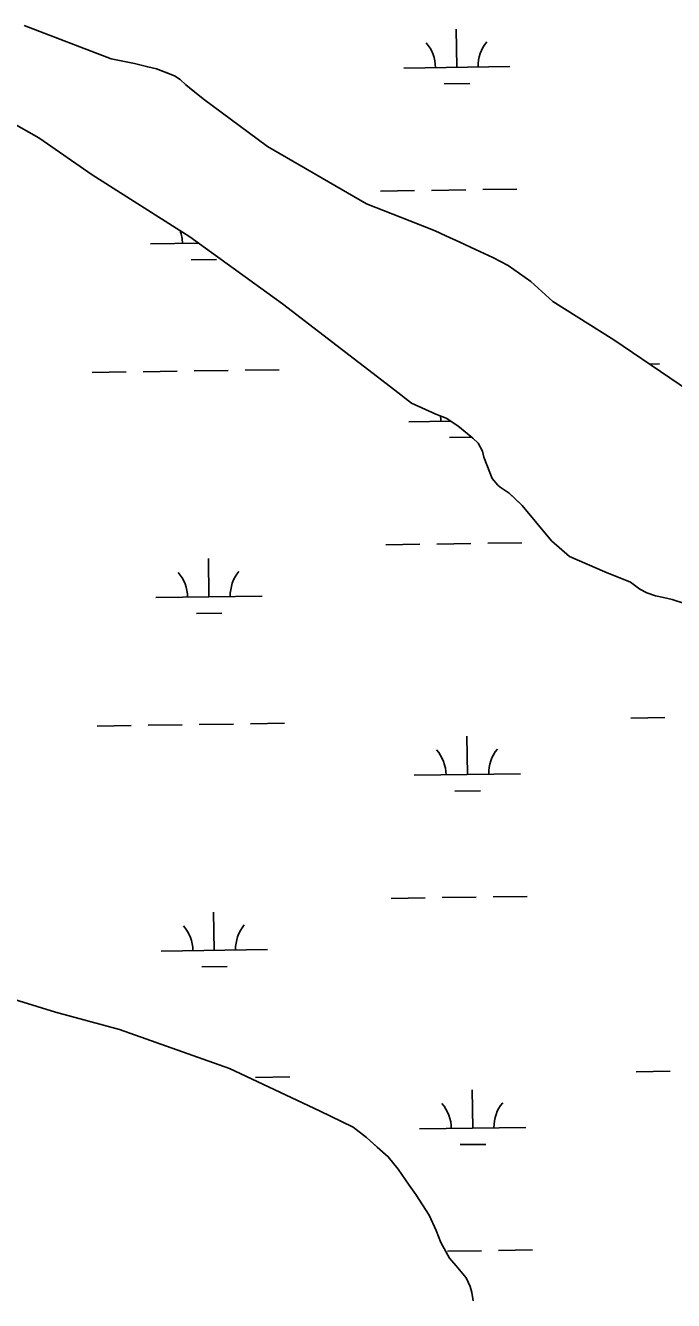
# Model space of a CAD drawing. Extents: x 3807117 to 3845308, y 337856 to 363736.
# Drawn here: x 3836394 to 3837004, y 356223 to 357423 of the extents above; entities that cross this region are included whole.
import ezdxf

# ---------------------------------------------------------------- set-up
doc = ezdxf.new("R2010")
doc.units = 0
doc.layers.add('V-TOPO-SHOR', color=7, linetype='Continuous')
doc.layers.add('V-WETL-SWMP', color=7, linetype='Continuous')

msp = doc.modelspace()

# ---------------------------------------------------------------- linework, layer by layer
at = {"layer": 'V-TOPO-SHOR'}
for points in [[(3836393.1, 357422.5), (3836474.9, 357391.1), (3836496.9, 357386.9), (3836509.4, 357383.5), (3836517.8, 357381.7), (3836525.7, 357378.7), (3836534.6, 357375.3), (3836539.9, 357371.8), (3836545.2, 357366.7), (3836552.1, 357361.1), (3836561.6, 357353.5), (3836621.9, 357308.6), (3836715.1, 357254.6), (3836756, 357238.9), (3836779.6, 357229.5), (3836789.6, 357224.6), (3836802.8, 357218.6), (3836817.5, 357211.7), (3836833.8, 357204.2), (3836848.5, 357196.8), (3836869.6, 357181.7), (3836890.3, 357162.9), (3836947.8, 357126.8), (3837080.3, 357036.7)], [(3836374.3, 357335.2), (3836406.9, 357316.7), (3836457.1, 357282), (3836548.9, 357223.8), (3836636.1, 357160.8), (3836741.9, 357079.5), (3836757.3, 357067.3), (3836780.4, 357056.9), (3836789.9, 357053), (3836800.9, 357046), (3836807.8, 357040.4), (3836815.2, 357034.3), (3836820, 357029.7), (3836824.3, 357022), (3836825.5, 357016.4), (3836831, 357001.9), (3836833.3, 356996.3), (3836838.6, 356990.1), (3836840.7, 356988.1), (3836849.2, 356982.6), (3836852.9, 356979), (3836861.4, 356970.9), (3836889.2, 356937.7), (3836906.1, 356923), (3836939.2, 356908.7), (3836963.4, 356898.9), (3836972.3, 356892.3), (3836978.7, 356888.8), (3836987, 356885.9), (3836994.4, 356884.5), (3837002.7, 356882.6), (3837038.3, 356870.9)], [(3836815.4, 356222.7), (3836814.2, 356230.5), (3836812.5, 356236.2), (3836808.7, 356244.4), (3836799.6, 356255.6), (3836793.2, 356262.8), (3836785, 356277.7), (3836780.6, 356289), (3836774, 356303.4), (3836761.6, 356322.9), (3836755.2, 356331.6), (3836745, 356346.5), (3836735.4, 356358.2), (3836725.3, 356367.3), (3836715.2, 356376.5), (3836702.5, 356386.1), (3836670.9, 356401.5), (3836586.3, 356441.2), (3836483, 356477.9), (3836422.8, 356494.2), (3836371, 356510.2)]]:
    msp.add_lwpolyline(points, dxfattribs=at)
at = {"layer": 'V-WETL-SWMP'}
for p, q in [((3836800.1, 357383.2), (3836799.5, 357419.2)), ((3836750.1, 357382.5), (3836850, 357383.9)), ((3836788.3, 357367.6), (3836812.3, 357368)), ((3836728.4, 357266.7), (3836760.4, 357267.2)), ((3836776.4, 357267.4), (3836808.4, 357267.9)), ((3836824.4, 357268.1), (3836856.4, 357268.6)), ((3836512, 357217), (3836557.4, 357217.7)), ((3836550.2, 357202.1), (3836574.2, 357202.5)), ((3836981.4, 357104), (3836990.8, 357104.1)), ((3836457, 357096.1), (3836489, 357096.6)), ((3836505, 357096.8), (3836537, 357097.3)), ((3836553, 357097.5), (3836584.9, 357098)), ((3836600.9, 357098.2), (3836632.9, 357098.7)), ((3836755, 357049.8), (3836794, 357050.4)), ((3836793.2, 357034.9), (3836814.1, 357035.2)), ((3836733.3, 356934), (3836765.3, 356934.5)), ((3836781.3, 356934.7), (3836813.3, 356935.2)), ((3836829.3, 356935.5), (3836861.3, 356935.9)), ((3836567, 356885.1), (3836566.4, 356921.1)), ((3836517, 356884.4), (3836617, 356885.8)), ((3836555.2, 356869.5), (3836579.2, 356869.8)), ((3836461.9, 356763.4), (3836493.9, 356763.9)), ((3836509.9, 356764.2), (3836541.9, 356764.6)), ((3836557.9, 356764.9), (3836589.9, 356765.4)), ((3836605.9, 356765.6), (3836637.9, 356766.1)), ((3836963.8, 356771), (3836995.8, 356771.4)), ((3836810, 356717.9), (3836809.4, 356753.9)), ((3836760, 356717.2), (3836860, 356718.7)), ((3836798.2, 356702.3), (3836822.2, 356702.7)), ((3836738.3, 356601.4), (3836770.3, 356601.9)), ((3836786.3, 356602.1), (3836818.3, 356602.6)), ((3836834.3, 356602.8), (3836866.3, 356603.3)), ((3836572, 356552.5), (3836571.4, 356588.5)), ((3836522, 356551.7), (3836622, 356553.2)), ((3836560.2, 356536.9), (3836584.2, 356537.2)), ((3836610.9, 356433), (3836642.9, 356433.4)), ((3836968.8, 356438.3), (3837000.8, 356438.8)), ((3836815, 356385.3), (3836814.4, 356421.3)), ((3836765, 356384.5), (3836865, 356386)), ((3836803.2, 356369.7), (3836827.2, 356370)), ((3836791.3, 356269.5), (3836823.3, 356269.9)), ((3836839.3, 356270.2), (3836871.3, 356270.7))]:
    msp.add_line(p, q, dxfattribs=at)
for points in [[(3837080.3, 357036.7), (3836947.8, 357126.8), (3836890.3, 357162.9), (3836869.6, 357181.7), (3836848.5, 357196.8), (3836833.8, 357204.2), (3836817.5, 357211.7), (3836802.8, 357218.6), (3836789.6, 357224.6), (3836779.6, 357229.5), (3836756, 357238.9), (3836715.1, 357254.6), (3836621.9, 357308.6), (3836561.6, 357353.5), (3836545.2, 357366.7), (3836539.9, 357371.8), (3836534.6, 357375.3), (3836517.8, 357381.7), (3836509.4, 357383.5), (3836496.9, 357386.9), (3836474.9, 357391.1), (3836393.1, 357422.5)], [(3836354.8, 357346.2), (3836406.9, 357316.7), (3836457.1, 357282), (3836548.9, 357223.8), (3836636.1, 357160.8), (3836741.9, 357079.5), (3836757.3, 357067.3), (3836780.4, 357056.9), (3836789.9, 357053), (3836800.9, 357046), (3836815.2, 357034.3), (3836820, 357029.7), (3836824.3, 357022), (3836825.5, 357016.4), (3836833.2, 356996.3), (3836838.6, 356990.1), (3836840.7, 356988.1), (3836849.2, 356982.6), (3836861.4, 356970.9), (3836889.2, 356937.7), (3836906.1, 356923), (3836939.2, 356908.7), (3836963.4, 356898.9), (3836972.3, 356892.3), (3836978.7, 356888.8), (3836987, 356885.9), (3836994.4, 356884.5), (3837002.7, 356882.6), (3837038.3, 356870.9)], [(3836815.4, 356222.7), (3836814.2, 356230.5), (3836812.5, 356236.2), (3836808.7, 356244.4), (3836799.6, 356255.6), (3836793.2, 356262.8), (3836785, 356277.7), (3836780.6, 356289), (3836774, 356303.4), (3836761.6, 356322.9), (3836755.2, 356331.6), (3836745, 356346.5), (3836735.4, 356358.2), (3836715.2, 356376.5), (3836702.5, 356386.1), (3836670.9, 356401.5), (3836586.3, 356441.2), (3836483, 356477.9), (3836422.8, 356494.2), (3836371, 356510.2)]]:
    msp.add_lwpolyline(points, dxfattribs=at)
for centre, start, end in [((3836744.8, 357382.8), 0.0865, 41.6302), ((3836855.3, 357384.5), 140.0865, 181.6302), ((3836506.8, 357217.4), 0.0865, 20.1621), ((3836749.8, 357050.2), 0.0865, 8.0922), ((3836511.7, 356884.7), 0.0865, 41.6302), ((3836622.2, 356886.4), 140.0865, 181.6302), ((3836754.7, 356717.6), 0.0865, 41.6302), ((3836865.2, 356719.2), 140.0865, 181.6302), ((3836516.7, 356552.1), 0.0865, 41.6302), ((3836627.2, 356553.8), 140.0865, 181.6302), ((3836759.7, 356384.9), 0.0865, 41.6302), ((3836870.2, 356386.6), 140.0865, 181.6302)]:
    msp.add_arc(centre, 35.2, start, end, dxfattribs=at)

doc.saveas('drawing.dxf')
